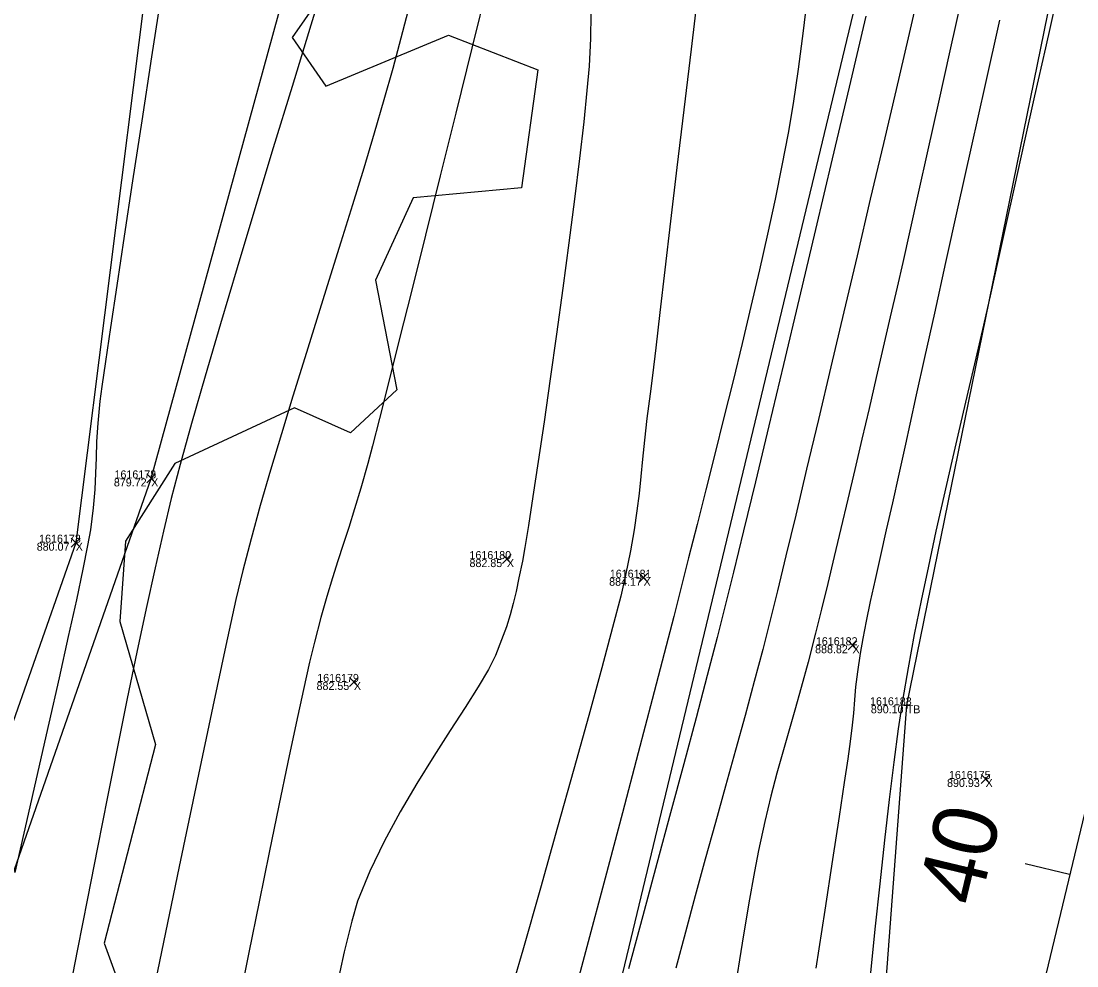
# Model space of a CAD drawing. Extents: x 1957117 to 1971063, y 701601 to 715861.
# Drawn here: x 1963252.35 to 1963298.52, y 705933.37 to 705974.68 of the extents above; entities that cross this region are included whole.
import ezdxf

# ---------------------------------------------------------------- set-up
doc = ezdxf.new("R2010")
doc.units = 0
for name, color, linetype in [('AP_X_Lights', 7, 'Continuous'), ('DT_X_Break_Line', 7, 'Continuous'), ('DT_X_Contour_Major', 7, 'Continuous'), ('DT_X_Contour_Minor', 7, 'Continuous'), ('DT_X_TIN_Hull', 7, 'Continuous'), ('GE_X_CL_20', 7, 'Continuous'), ('HY_X_Water_Edge', 7, 'Continuous'), ('PV_P_Drive', 7, 'Continuous'), ('PV_P_Shoulder', 7, 'Continuous'), ('RS_Raster1', 7, 'Continuous'), ('RW_X_Esmt_RR', 7, 'Continuous'), ('SC_Scratch1', 7, 'Continuous'), ('SC_Shading5', 7, 'Continuous'), ('VG_X_Tree_Line_Rt', 7, 'Continuous')]:
    doc.layers.add(name, color=color, linetype=linetype)

msp = doc.modelspace()

# ---------------------------------------------------------------- linework, layer by layer
at = {"layer": 'AP_X_Lights'}
for p, q in [((1963257.839, 705954.489), (1963258.227, 705954.879)), ((1963257.839, 705954.879), (1963258.227, 705954.489)), ((1963254.54, 705951.678), (1963254.928, 705952.068)), ((1963254.54, 705952.068), (1963254.928, 705951.678)), ((1963273.398, 705950.961), (1963273.786, 705951.351)), ((1963273.398, 705951.351), (1963273.786, 705950.961)), ((1963279.375, 705950.144), (1963279.763, 705950.534)), ((1963279.375, 705950.534), (1963279.763, 705950.144)), ((1963288.517, 705947.193), (1963288.905, 705947.583)), ((1963288.517, 705947.583), (1963288.905, 705947.193)), ((1963266.707, 705945.589), (1963267.095, 705945.979)), ((1963266.707, 705945.979), (1963267.095, 705945.589)), ((1963294.336, 705941.346), (1963294.724, 705941.736)), ((1963294.336, 705941.736), (1963294.724, 705941.346))]:
    msp.add_line(p, q, dxfattribs=at)
at = {"layer": 'DT_X_Break_Line'}
for points in [[(1963218.329, 705756.178), (1963229.265, 705808.356), (1963234.8, 705853.147), (1963240.079, 705903.468), (1963258.033, 705954.684), (1963270.287, 705999.321), (1963276.323, 706049.345), (1963291.502, 706096.678), (1963290.138, 706117.655), (1963319.921, 706191.295), (1963330.374, 706242.631), (1963344.413, 706289.409), (1963345.772, 706340.009), (1963383.117, 706434.704), (1963392.11, 706487.426), (1963408.164, 706535.687), (1963423.633, 706582.721), (1963435.242, 706630.63), (1963443.084, 706680.696), (1963464.732, 706726.815), (1963480.654, 706774.214), (1963508.465, 706799.669), (1963511.002, 706809.48)], [(1963248.355, 705747.376), (1963261.829, 705795.923), (1963267.581, 705840.559), (1963287.153, 705892.264), (1963291.083, 705944.763), (1963301.574, 705996.211), (1963311.528, 706039.027), (1963334.717, 706086.75), (1963331.957, 706106.508), (1963348.786, 706182.796), (1963365.664, 706223.934), (1963373.462, 706281.461), (1963387.853, 706330.217), (1963397.264, 706379.501), (1963407.696, 706427.592), (1963426.755, 706477.16), (1963442.136, 706524.014), (1963446.007, 706569.971), (1963489.391, 706666.839), (1963500.526, 706701.536)]]:
    msp.add_lwpolyline(points, dxfattribs=at)
at = {"layer": 'DT_X_Contour_Major'}
for points in [[(1963265.821, 705977.126), (1963265.017, 705974.507), (1963264.197, 705971.827), (1963263.376, 705969.134), (1963262.57, 705966.474), (1963261.794, 705963.893), (1963261.064, 705961.438), (1963260.396, 705959.154), (1963259.805, 705957.089), (1963259.306, 705955.288), (1963258.915, 705953.799), (1963258.571, 705952.377), (1963258.202, 705950.767), (1963257.814, 705948.994), (1963257.409, 705947.081), (1963256.99, 705945.056), (1963256.561, 705942.941), (1963256.126, 705940.764), (1963255.689, 705938.548), (1963255.251, 705936.319), (1963254.818, 705934.103), (1963254.392, 705931.923)], [(1963265.821, 705977.126), (1963265.017, 705974.507), (1963264.197, 705971.827), (1963263.376, 705969.134), (1963262.57, 705966.474), (1963261.794, 705963.893), (1963261.064, 705961.438), (1963260.396, 705959.154), (1963259.805, 705957.089), (1963259.306, 705955.288), (1963258.915, 705953.799), (1963258.571, 705952.377), (1963258.202, 705950.767), (1963257.814, 705948.994), (1963257.409, 705947.081), (1963256.99, 705945.056), (1963256.561, 705942.941), (1963256.126, 705940.764), (1963255.689, 705938.548), (1963255.251, 705936.319), (1963254.818, 705934.103), (1963254.392, 705931.923)], [(1963252.089, 705937.458), (1963252.596, 705939.682), (1963253.095, 705941.87), (1963253.574, 705943.978), (1963254.021, 705945.962), (1963254.425, 705947.775), (1963254.776, 705949.374), (1963255.061, 705950.713), (1963255.269, 705951.747), (1963255.39, 705952.432), (1963255.513, 705953.393), (1963255.582, 705954.197), (1963255.617, 705954.906), (1963255.637, 705955.584), (1963255.663, 705956.295), (1963255.714, 705957.102), (1963255.809, 705958.068), (1963255.893, 705958.703), (1963256.047, 705959.789), (1963256.266, 705961.279), (1963256.541, 705963.125), (1963256.865, 705965.279), (1963257.233, 705967.694), (1963257.636, 705970.322), (1963258.067, 705973.116), (1963258.521, 705976.027)], [(1963252.089, 705937.458), (1963252.596, 705939.682), (1963253.095, 705941.87), (1963253.574, 705943.978), (1963254.021, 705945.962), (1963254.425, 705947.775), (1963254.776, 705949.374), (1963255.061, 705950.713), (1963255.269, 705951.747), (1963255.39, 705952.432), (1963255.513, 705953.393), (1963255.582, 705954.197), (1963255.617, 705954.906), (1963255.637, 705955.584), (1963255.663, 705956.295), (1963255.714, 705957.102), (1963255.809, 705958.068), (1963255.893, 705958.703), (1963256.047, 705959.789), (1963256.266, 705961.279), (1963256.541, 705963.125), (1963256.865, 705965.279), (1963257.233, 705967.694), (1963257.636, 705970.322), (1963258.067, 705973.116), (1963258.521, 705976.027)], [(1963286.775, 705976.09), (1963286.553, 705974.262), (1963286.333, 705972.58), (1963286.115, 705971.074), (1963285.896, 705969.775), (1963285.626, 705968.369), (1963285.324, 705966.895), (1963284.993, 705965.367), (1963284.639, 705963.797), (1963284.266, 705962.196), (1963283.88, 705960.579), (1963283.485, 705958.956), (1963283.086, 705957.341), (1963282.687, 705955.746), (1963282.294, 705954.184), (1963281.91, 705952.666), (1963281.542, 705951.205), (1963281.194, 705949.815), (1963280.897, 705948.647), (1963280.478, 705947.03), (1963279.953, 705945.022), (1963279.336, 705942.678), (1963278.643, 705940.055), (1963277.89, 705937.21), (1963277.092, 705934.198), (1963276.263, 705931.077)], [(1963286.775, 705976.09), (1963286.553, 705974.262), (1963286.333, 705972.58), (1963286.115, 705971.074), (1963285.896, 705969.775), (1963285.626, 705968.369), (1963285.324, 705966.895), (1963284.993, 705965.367), (1963284.639, 705963.797), (1963284.266, 705962.196), (1963283.88, 705960.579), (1963283.485, 705958.956), (1963283.086, 705957.341), (1963282.687, 705955.746), (1963282.294, 705954.184), (1963281.91, 705952.666), (1963281.542, 705951.205), (1963281.194, 705949.815), (1963280.897, 705948.647), (1963280.478, 705947.03), (1963279.953, 705945.022), (1963279.336, 705942.678), (1963278.643, 705940.055), (1963277.89, 705937.21), (1963277.092, 705934.198), (1963276.263, 705931.077)], [(1963297.62, 705975.613), (1963297.145, 705973.507), (1963296.677, 705971.417), (1963296.225, 705969.388), (1963295.799, 705967.465), (1963295.406, 705965.696), (1963295.057, 705964.124), (1963294.76, 705962.796), (1963294.439, 705961.386), (1963294.104, 705959.937), (1963293.759, 705958.457), (1963293.407, 705956.953), (1963293.054, 705955.434), (1963292.704, 705953.905), (1963292.36, 705952.376), (1963292.028, 705950.853), (1963291.711, 705949.343), (1963291.413, 705947.855), (1963291.14, 705946.396), (1963290.894, 705944.972), (1963290.706, 705943.733), (1963290.512, 705942.282), (1963290.313, 705940.649), (1963290.109, 705938.865), (1963289.902, 705936.96), (1963289.692, 705934.967), (1963289.482, 705932.914)], [(1963297.62, 705975.613), (1963297.145, 705973.507), (1963296.677, 705971.417), (1963296.225, 705969.388), (1963295.799, 705967.465), (1963295.406, 705965.696), (1963295.057, 705964.124), (1963294.76, 705962.796), (1963294.439, 705961.386), (1963294.104, 705959.937), (1963293.759, 705958.457), (1963293.407, 705956.953), (1963293.054, 705955.434), (1963292.704, 705953.905), (1963292.36, 705952.376), (1963292.028, 705950.853), (1963291.711, 705949.343), (1963291.413, 705947.855), (1963291.14, 705946.396), (1963290.894, 705944.972), (1963290.706, 705943.733), (1963290.512, 705942.282), (1963290.313, 705940.649), (1963290.109, 705938.865), (1963289.902, 705936.96), (1963289.692, 705934.967), (1963289.482, 705932.914)]]:
    msp.add_lwpolyline(points, dxfattribs=at)
at = {"layer": 'DT_X_Contour_Minor'}
for points in [[(1963272.769, 705976.399), (1963272.057, 705973.5), (1963271.356, 705970.657), (1963270.677, 705967.916), (1963270.032, 705965.321), (1963269.432, 705962.917), (1963268.888, 705960.75), (1963268.412, 705958.863), (1963268.015, 705957.302), (1963267.709, 705956.112), (1963267.505, 705955.337), (1963267.205, 705954.264), (1963266.931, 705953.346), (1963266.676, 705952.537), (1963266.433, 705951.794), (1963266.196, 705951.074), (1963265.958, 705950.33), (1963265.713, 705949.519), (1963265.452, 705948.597), (1963265.171, 705947.52), (1963264.963, 705946.645), (1963264.696, 705945.451), (1963264.378, 705943.98), (1963264.017, 705942.275), (1963263.622, 705940.376), (1963263.2, 705938.328), (1963262.76, 705936.17), (1963262.309, 705933.947), (1963261.856, 705931.698)], [(1963272.769, 705976.399), (1963272.057, 705973.5), (1963271.356, 705970.657), (1963270.677, 705967.916), (1963270.032, 705965.321), (1963269.432, 705962.917), (1963268.888, 705960.75), (1963268.412, 705958.863), (1963268.015, 705957.302), (1963267.709, 705956.112), (1963267.505, 705955.337), (1963267.205, 705954.264), (1963266.931, 705953.346), (1963266.676, 705952.537), (1963266.433, 705951.794), (1963266.196, 705951.074), (1963265.958, 705950.33), (1963265.713, 705949.519), (1963265.452, 705948.597), (1963265.171, 705947.52), (1963264.963, 705946.645), (1963264.696, 705945.451), (1963264.378, 705943.98), (1963264.017, 705942.275), (1963263.622, 705940.376), (1963263.2, 705938.328), (1963262.76, 705936.17), (1963262.309, 705933.947), (1963261.856, 705931.698)], [(1963281.981, 705976.183), (1963281.647, 705973.451), (1963281.328, 705970.803), (1963281.029, 705968.283), (1963280.752, 705965.936), (1963280.503, 705963.808), (1963280.285, 705961.944), (1963280.101, 705960.389), (1963279.957, 705959.188), (1963279.855, 705958.386), (1963279.718, 705957.299), (1963279.613, 705956.362), (1963279.529, 705955.532), (1963279.453, 705954.767), (1963279.374, 705954.025), (1963279.28, 705953.264), (1963279.158, 705952.442), (1963278.996, 705951.517), (1963278.784, 705950.446), (1963278.571, 705949.54), (1963278.218, 705948.17), (1963277.746, 705946.405), (1963277.175, 705944.313), (1963276.523, 705941.964), (1963275.81, 705939.426), (1963275.058, 705936.769), (1963274.284, 705934.061), (1963273.51, 705931.371)], [(1963281.981, 705976.183), (1963281.647, 705973.451), (1963281.328, 705970.803), (1963281.029, 705968.283), (1963280.752, 705965.936), (1963280.503, 705963.808), (1963280.285, 705961.944), (1963280.101, 705960.389), (1963279.957, 705959.188), (1963279.855, 705958.386), (1963279.718, 705957.299), (1963279.613, 705956.362), (1963279.529, 705955.532), (1963279.453, 705954.767), (1963279.374, 705954.025), (1963279.28, 705953.264), (1963279.158, 705952.442), (1963278.996, 705951.517), (1963278.784, 705950.446), (1963278.571, 705949.54), (1963278.218, 705948.17), (1963277.746, 705946.405), (1963277.175, 705944.313), (1963276.523, 705941.964), (1963275.81, 705939.426), (1963275.058, 705936.769), (1963274.284, 705934.061), (1963273.51, 705931.371)], [(1963291.628, 705976.043), (1963291.139, 705973.943), (1963290.613, 705971.69), (1963290.06, 705969.325), (1963289.489, 705966.889), (1963288.911, 705964.423), (1963288.334, 705961.969), (1963287.768, 705959.567), (1963287.222, 705957.257), (1963286.705, 705955.082), (1963286.228, 705953.083), (1963285.8, 705951.299), (1963285.43, 705949.773), (1963285.127, 705948.545), (1963284.787, 705947.209), (1963284.414, 705945.797), (1963284.015, 705944.321), (1963283.595, 705942.795), (1963283.161, 705941.23), (1963282.718, 705939.639), (1963282.273, 705938.034), (1963281.832, 705936.429), (1963281.399, 705934.836), (1963280.982, 705933.268)], [(1963291.628, 705976.043), (1963291.139, 705973.943), (1963290.613, 705971.69), (1963290.06, 705969.325), (1963289.489, 705966.889), (1963288.911, 705964.423), (1963288.334, 705961.969), (1963287.768, 705959.567), (1963287.222, 705957.257), (1963286.705, 705955.082), (1963286.228, 705953.083), (1963285.8, 705951.299), (1963285.43, 705949.773), (1963285.127, 705948.545), (1963284.787, 705947.209), (1963284.414, 705945.797), (1963284.015, 705944.321), (1963283.595, 705942.795), (1963283.161, 705941.23), (1963282.718, 705939.639), (1963282.273, 705938.034), (1963281.832, 705936.429), (1963281.399, 705934.836), (1963280.982, 705933.268)], [(1963269.345, 705975.437), (1963268.952, 705973.939), (1963268.598, 705972.613), (1963268.216, 705971.243), (1963267.792, 705969.782), (1963267.331, 705968.246), (1963266.841, 705966.649), (1963266.331, 705965.007), (1963265.808, 705963.334), (1963265.278, 705961.646), (1963264.751, 705959.957), (1963264.232, 705958.283), (1963263.731, 705956.639), (1963263.254, 705955.039), (1963262.808, 705953.499), (1963262.402, 705952.034), (1963262.043, 705950.659), (1963261.744, 705949.383), (1963261.301, 705947.373), (1963260.73, 705944.707), (1963260.046, 705941.463), (1963259.265, 705937.719), (1963258.402, 705933.553), (1963257.472, 705929.044)], [(1963269.345, 705975.437), (1963268.952, 705973.939), (1963268.598, 705972.613), (1963268.216, 705971.243), (1963267.792, 705969.782), (1963267.331, 705968.246), (1963266.841, 705966.649), (1963266.331, 705965.007), (1963265.808, 705963.334), (1963265.278, 705961.646), (1963264.751, 705959.957), (1963264.232, 705958.283), (1963263.731, 705956.639), (1963263.254, 705955.039), (1963262.808, 705953.499), (1963262.402, 705952.034), (1963262.043, 705950.659), (1963261.744, 705949.383), (1963261.301, 705947.373), (1963260.73, 705944.707), (1963260.046, 705941.463), (1963259.265, 705937.719), (1963258.402, 705933.553), (1963257.472, 705929.044)], [(1963293.489, 705975.737), (1963292.967, 705973.382), (1963292.47, 705971.141), (1963292.007, 705969.055), (1963291.587, 705967.163), (1963291.216, 705965.504), (1963290.905, 705964.118), (1963290.66, 705963.045), (1963290.361, 705961.748), (1963290.057, 705960.426), (1963289.748, 705959.089), (1963289.436, 705957.745), (1963289.124, 705956.404), (1963288.814, 705955.076), (1963288.507, 705953.771), (1963288.206, 705952.497), (1963287.912, 705951.265), (1963287.627, 705950.083), (1963287.354, 705948.961), (1963287.094, 705947.91), (1963286.771, 705946.651), (1963286.47, 705945.547), (1963286.188, 705944.553), (1963285.919, 705943.625), (1963285.658, 705942.718), (1963285.401, 705941.788), (1963285.141, 705940.79), (1963284.874, 705939.679), (1963284.595, 705938.411), (1963284.418, 705937.49), (1963284.181, 705936.121), (1963283.89, 705934.359), (1963283.552, 705932.255)], [(1963293.489, 705975.737), (1963292.967, 705973.382), (1963292.47, 705971.141), (1963292.007, 705969.055), (1963291.587, 705967.163), (1963291.216, 705965.504), (1963290.905, 705964.118), (1963290.66, 705963.045), (1963290.361, 705961.748), (1963290.057, 705960.426), (1963289.748, 705959.089), (1963289.436, 705957.745), (1963289.124, 705956.404), (1963288.814, 705955.076), (1963288.507, 705953.771), (1963288.206, 705952.497), (1963287.912, 705951.265), (1963287.627, 705950.083), (1963287.354, 705948.961), (1963287.094, 705947.91), (1963286.771, 705946.651), (1963286.47, 705945.547), (1963286.188, 705944.553), (1963285.919, 705943.625), (1963285.658, 705942.718), (1963285.401, 705941.788), (1963285.141, 705940.79), (1963284.874, 705939.679), (1963284.595, 705938.411), (1963284.418, 705937.49), (1963284.181, 705936.121), (1963283.89, 705934.359), (1963283.552, 705932.255)], [(1963277.272, 705974.999), (1963277.256, 705973.917), (1963277.192, 705972.715), (1963277.097, 705971.643), (1963276.953, 705970.279), (1963276.766, 705968.678), (1963276.545, 705966.894), (1963276.298, 705964.983), (1963276.034, 705962.999), (1963275.76, 705960.997), (1963275.485, 705959.031), (1963275.217, 705957.156), (1963274.965, 705955.427), (1963274.735, 705953.899), (1963274.537, 705952.626), (1963274.379, 705951.662), (1963274.269, 705951.063), (1963274.119, 705950.342), (1963273.992, 705949.739), (1963273.87, 705949.21), (1963273.736, 705948.711), (1963273.573, 705948.197), (1963273.363, 705947.622), (1963273.089, 705946.941), (1963272.786, 705946.333), (1963272.335, 705945.57), (1963271.766, 705944.67), (1963271.11, 705943.654), (1963270.397, 705942.54), (1963269.659, 705941.349), (1963268.926, 705940.099), (1963268.229, 705938.81), (1963267.598, 705937.502), (1963267.065, 705936.193), (1963266.804, 705935.324), (1963266.479, 705933.988), (1963266.096, 705932.231)], [(1963277.272, 705974.999), (1963277.256, 705973.917), (1963277.192, 705972.715), (1963277.097, 705971.643), (1963276.953, 705970.279), (1963276.766, 705968.678), (1963276.545, 705966.894), (1963276.298, 705964.983), (1963276.034, 705962.999), (1963275.76, 705960.997), (1963275.485, 705959.031), (1963275.217, 705957.156), (1963274.965, 705955.427), (1963274.735, 705953.899), (1963274.537, 705952.626), (1963274.379, 705951.662), (1963274.269, 705951.063), (1963274.119, 705950.342), (1963273.992, 705949.739), (1963273.87, 705949.21), (1963273.736, 705948.711), (1963273.573, 705948.197), (1963273.363, 705947.622), (1963273.089, 705946.941), (1963272.786, 705946.333), (1963272.335, 705945.57), (1963271.766, 705944.67), (1963271.11, 705943.654), (1963270.397, 705942.54), (1963269.659, 705941.349), (1963268.926, 705940.099), (1963268.229, 705938.81), (1963267.598, 705937.502), (1963267.065, 705936.193), (1963266.804, 705935.324), (1963266.479, 705933.988), (1963266.096, 705932.231)], [(1963289.296, 705974.902), (1963288.563, 705971.792), (1963287.824, 705968.661), (1963287.091, 705965.562), (1963286.376, 705962.547), (1963285.691, 705959.67), (1963285.05, 705956.983), (1963284.464, 705954.537), (1963283.945, 705952.387), (1963283.507, 705950.583), (1963283.16, 705949.18), (1963282.793, 705947.733), (1963282.359, 705946.066), (1963281.868, 705944.211), (1963281.331, 705942.201), (1963280.756, 705940.066), (1963280.154, 705937.841), (1963279.535, 705935.557), (1963278.908, 705933.245)], [(1963289.296, 705974.902), (1963288.563, 705971.792), (1963287.824, 705968.661), (1963287.091, 705965.562), (1963286.376, 705962.547), (1963285.691, 705959.67), (1963285.05, 705956.983), (1963284.464, 705954.537), (1963283.945, 705952.387), (1963283.507, 705950.583), (1963283.16, 705949.18), (1963282.793, 705947.733), (1963282.359, 705946.066), (1963281.868, 705944.211), (1963281.331, 705942.201), (1963280.756, 705940.066), (1963280.154, 705937.841), (1963279.535, 705935.557), (1963278.908, 705933.245)], [(1963295.134, 705974.726), (1963294.506, 705971.904), (1963293.898, 705969.166), (1963293.32, 705966.559), (1963292.782, 705964.127), (1963292.293, 705961.916), (1963291.863, 705959.97), (1963291.502, 705958.334), (1963291.22, 705957.055), (1963291.026, 705956.175), (1963290.736, 705954.871), (1963290.455, 705953.62), (1963290.186, 705952.429), (1963289.933, 705951.308), (1963289.7, 705950.264), (1963289.49, 705949.306), (1963289.308, 705948.441), (1963289.157, 705947.677), (1963289.041, 705947.023), (1963288.922, 705946.225), (1963288.847, 705945.573), (1963288.795, 705944.994), (1963288.747, 705944.414), (1963288.684, 705943.76), (1963288.586, 705942.958), (1963288.508, 705942.422), (1963288.352, 705941.387), (1963288.126, 705939.905), (1963287.838, 705938.024), (1963287.494, 705935.797), (1963287.104, 705933.274)], [(1963295.134, 705974.726), (1963294.506, 705971.904), (1963293.898, 705969.166), (1963293.32, 705966.559), (1963292.782, 705964.127), (1963292.293, 705961.916), (1963291.863, 705959.97), (1963291.502, 705958.334), (1963291.22, 705957.055), (1963291.026, 705956.175), (1963290.736, 705954.871), (1963290.455, 705953.62), (1963290.186, 705952.429), (1963289.933, 705951.308), (1963289.7, 705950.264), (1963289.49, 705949.306), (1963289.308, 705948.441), (1963289.157, 705947.677), (1963289.041, 705947.023), (1963288.922, 705946.225), (1963288.847, 705945.573), (1963288.795, 705944.994), (1963288.747, 705944.414), (1963288.684, 705943.76), (1963288.586, 705942.958), (1963288.508, 705942.422), (1963288.352, 705941.387), (1963288.126, 705939.905), (1963287.838, 705938.024), (1963287.494, 705935.797), (1963287.104, 705933.274)]]:
    msp.add_lwpolyline(points, dxfattribs=at)
at = {"layer": 'DT_X_TIN_Hull'}
msp.add_lwpolyline([(1963495.509, 706817.37), (1963480.654, 706774.214), (1963464.732, 706726.815), (1963443.084, 706680.696), (1963439.989, 706681.954), (1963422.341, 706634.767), (1963409.759, 706587.541), (1963383.299, 706489.662), (1963371.06, 706438.048), (1963369.543, 706438.68), (1963344.28, 706340.158), (1963318.949, 706243.571), (1963307.297, 706195.415), (1963288.342, 706117.136), (1963272.445, 706050.395), (1963261.075, 706002.095), (1963254.734, 705951.873), (1963238.207, 705904.757)], dxfattribs=at)
at = {"layer": 'GE_X_CL_20'}
msp.add_line((1963298.207, 705937.357), (1963296.263, 705937.824), dxfattribs=at)
msp.add_lwpolyline([(1963418.3, 706437.397), (1962895.621, 704261.062)], dxfattribs=at)
at = {"layer": 'HY_X_Water_Edge'}
msp.add_spline([(1963191.723, 701994.048), (1963062.047, 702441.167), (1962863.491, 703169.356), (1962827.53, 703438.691), (1962823.213, 703537.412), (1962817.962, 703593.874), (1962817.97, 703697.316), (1962828.582, 703804.235), (1962836.461, 703844.734), (1962850.687, 703896.004), (1962867.251, 703938.846), (1962873.848, 703992.355), (1962884.135, 704091.371), (1962891.241, 704140.854), (1962897.382, 704180.529), (1962905.467, 704230.979), (1962943.949, 704328.022), (1962948.537, 704378.842), (1962964.114, 704426.264), (1963004.885, 704570.73), (1963042.054, 704716.522), (1963062.038, 704814.417), (1963072.171, 704860.237), (1963090.023, 704956.798), (1963107.066, 705031.783), (1963133.773, 705105.742), (1963148.685, 705206.74), (1963175.48, 705301.059), (1963191.635, 705353.417), (1963210.988, 705447.286), (1963219.532, 705497.27), (1963230.124, 705549.475), (1963251.052, 705591.159), (1963275.289, 705693.429), (1963292.982, 705784.032), (1963302.841, 705839.645), (1963335.126, 705936.766), (1963359.752, 706046.75), (1963389.133, 706177.299), (1963417.827, 706273.456), (1963475.868, 706451.902), (1963533.782, 706640.53), (1963553.86, 706696.984), (1963580.184, 706715.425), (1963609.172, 706718.73), (1963617.062, 706714.691), (1963619.447, 706694.678), (1963564.282, 706533.07), (1963531.853, 706395.229), (1963434.4, 706006.96), (1963354.09, 705679.186), (1963237.513, 705206.07), (1963167.369, 704892.962), (1963059.145, 704434.176), (1962907.914, 703908.742), (1962877.458, 703703.326), (1962898.357, 703412.121), (1962942.65, 703052.267), (1963048.963, 702674.866), (1963191.468, 702189.666), (1963245.396, 702019.832)], degree=3, dxfattribs=at)
at = {"layer": 'PV_P_Drive'}
for p, q in [((1963290.937, 705944.763), (1963291.229, 705944.763)), ((1963291.083, 705944.909), (1963291.083, 705944.617)), ((1963291.083, 705944.763), (1963291.083, 705944.763))]:
    msp.add_line(p, q, dxfattribs=at)
at = {"layer": 'RW_X_Esmt_RR'}
msp.add_lwpolyline([(1962866.45, 704268.068), (1963123.345, 705337.727), (1963135.496, 705336.937), (1963400.797, 706441.601)], dxfattribs=at)
at = {"layer": 'SC_Shading5'}
for points in [[(1963026.912, 704294.121), (1963138.818, 704737.794), (1963251.679, 705213.963), (1963374.306, 705730.111), (1963454.783, 706045.593), (1963517.244, 706296.713), (1963562.763, 706479.256), (1963580.13, 706553.799), (1963589.678, 706586.994)], [(1963609.915, 706579.703), (1963587.283, 706499.153), (1963552.056, 706354.005), (1963480.911, 706069.234), (1963357.401, 705576.869), (1963272.751, 705226.931), (1963210.247, 704956.481), (1963044.97, 704288.881)]]:
    msp.add_spline(points, degree=3, dxfattribs=at)
at = {"layer": 'VG_X_Tree_Line_Rt'}
msp.add_lwpolyline([(1963266.796, 705977.695), (1963264.2, 705973.963), (1963265.667, 705971.84), (1963271.038, 705974.069), (1963274.94, 705972.549), (1963274.235, 705967.393), (1963269.499, 705966.958), (1963267.849, 705963.356), (1963268.777, 705958.555), (1963266.747, 705956.678), (1963264.299, 705957.767), (1963259.07, 705955.339), (1963256.913, 705951.946), (1963256.664, 705948.43), (1963258.219, 705943.053), (1963255.977, 705934.363), (1963258.391, 705927.721)], dxfattribs=at)

# ---------------------------------------------------------------- texts
at = {"layer": 'GE_X_CL_20'}
msp.add_text('40', height=2.8, rotation=76.4953, dxfattribs=at).set_placement((1963294.259, 705935.905))
at = {"layer": 'PV_P_Shoulder'}
for s, p in [('879.72', (1963256.402, 705954.334)), ('880.07', (1963253.028, 705951.523)), ('882.85', (1963271.958, 705950.806)), ('884.17', (1963278.065, 705949.989)), ('888.82', (1963287.074, 705947.038)), ('882.55', (1963265.267, 705945.434)), ('890.10', (1963289.512, 705944.413)), ('890.93', (1963292.846, 705941.191))]:
    msp.add_text(s, height=0.35, dxfattribs=at).set_placement(p)
at = {"layer": 'RS_Raster1'}
for s, p in [('1616178', (1963256.43, 705954.684)), ('1616173', (1963253.133, 705951.873)), ('1616180', (1963271.956, 705951.156)), ('1616181', (1963278.095, 705950.339)), ('1616182', (1963287.108, 705947.388)), ('1616179', (1963265.298, 705945.784)), ('1616183', (1963289.477, 705944.763)), ('1616175', (1963292.929, 705941.541))]:
    msp.add_text(s, height=0.35, dxfattribs=at).set_placement(p)
at = {"layer": 'SC_Scratch1'}
for s, p in [('X', (1963258.033, 705954.334)), ('X', (1963254.734, 705951.523)), ('X', (1963273.592, 705950.806)), ('X', (1963279.569, 705949.989)), ('X', (1963288.711, 705947.038)), ('X', (1963266.901, 705945.434)), ('TB', (1963291.083, 705944.413)), ('X', (1963294.53, 705941.191))]:
    msp.add_text(s, height=0.35, dxfattribs=at).set_placement(p)

doc.saveas('drawing.dxf')
